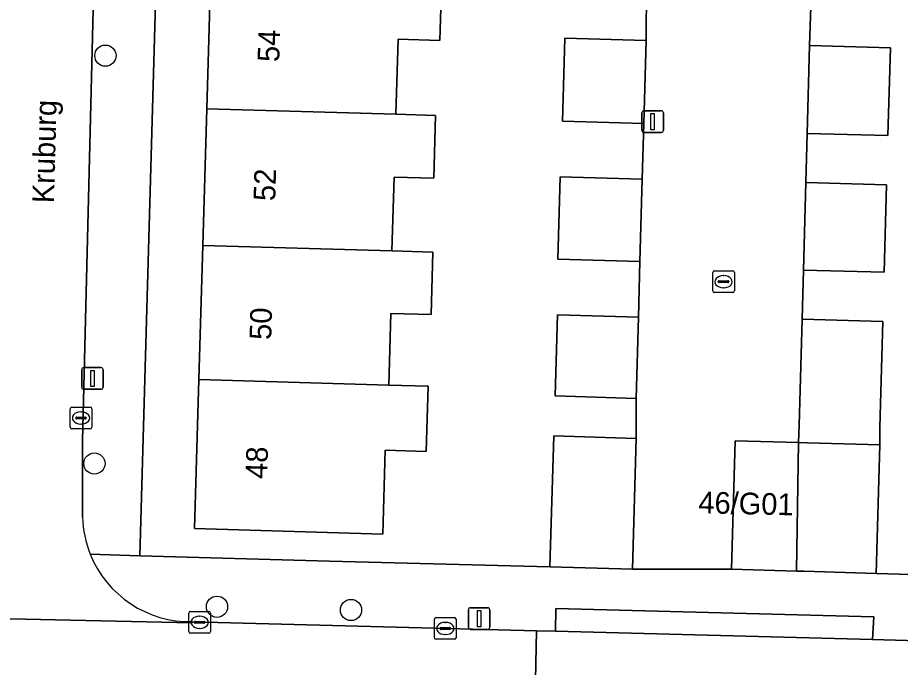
# Model space of a CAD drawing. Extents: x 162082 to 163401, y 388089 to 388636.
# Drawn here: x 162449.14 to 162489.83, y 388198.6 to 388228.53 of the extents above; entities that cross this region are included whole.
import ezdxf

# ---------------------------------------------------------------- set-up
doc = ezdxf.new("R2010")
doc.units = 0
for name, color, linetype in [('IMGEO_Boom', 7, 'Continuous'), ('IMGEO_Erf', 7, 'Continuous'), ('IMGEO_Kolk', 7, 'Continuous'), ('IMGEO_Lichtmast', 7, 'Continuous'), ('IMGEO_Muur', 7, 'Continuous'), ('IMGEO_Openbare_ruimte_label', 7, 'Continuous'), ('IMGEO_Pand', 7, 'Continuous'), ('IMGEO_Pand_nummerreeks', 7, 'Continuous'), ('IMGEO_Rijbaan_lokaal_open', 7, 'Continuous'), ('IMGEO_Voetpad_open', 7, 'Continuous')]:
    doc.layers.add(name, color=color, linetype=linetype)

msp = doc.modelspace()

# ---------------------------------------------------------------- linework, layer by layer
at = {"layer": 'IMGEO_Boom'}
for centre in [(162453.182, 388226.784), (162452.675, 388207.993), (162458.324, 388201.394), (162464.503, 388201.245)]:
    msp.add_circle(centre, 0.489, dxfattribs=at)
at = {"layer": 'IMGEO_Erf'}
for points in [[(162456.072, 388249.833), (162454.776, 388203.737), (162463.518, 388203.494), (162473.677, 388203.237), (162473.852, 388209.261), (162477.652, 388209.15), (162477.649, 388210.996), (162473.916, 388211.104), (162474.024, 388214.838), (162477.758, 388214.73), (162477.819, 388217.305), (162474.038, 388217.414), (162474.147, 388221.197), (162477.928, 388221.088), (162478.002, 388223.652), (162474.247, 388223.761), (162474.358, 388227.596), (162478.113, 388227.487), (162478.131, 388229.981)], [(162495.61, 388235.878), (162489.614, 388236.045), (162489.429, 388229.398), (162485.711, 388229.501), (162485.648, 388227.252), (162489.367, 388227.149), (162489.254, 388223.1), (162485.536, 388223.203), (162485.473, 388220.934), (162489.192, 388220.83), (162489.08, 388216.803), (162485.361, 388216.906), (162485.298, 388214.637), (162489.017, 388214.534), (162488.882, 388209.655), (162488.886, 388208.853), (162488.717, 388202.931), (162492.996, 388202.801)], [(162468.692, 388230.454), (162468.606, 388227.483), (162466.673, 388227.539), (162466.572, 388224.084), (162468.401, 388224.031), (162468.317, 388221.132), (162466.49, 388221.185), (162466.391, 388217.788), (162468.283, 388217.734), (162468.2, 388214.855), (162466.342, 388214.909), (162466.246, 388211.604), (162468.058, 388211.552), (162467.971, 388208.552), (162466.076, 388208.607), (162465.964, 388204.741), (162457.291, 388204.992), (162457.49, 388211.859), (162457.669, 388218.042), (162457.852, 388224.338), (162458.038, 388230.765)]]:
    msp.add_lwpolyline(points, dxfattribs=at)
at = {"layer": 'IMGEO_Kolk'}
for p, q in [((162481.178, 388215.945), (162481.178, 388216.797)), ((162481.253, 388216.871), (162482.105, 388216.871)), ((162481.666, 388216.651), (162481.691, 388216.651)), ((162482.179, 388216.797), (162482.179, 388215.945)), ((162481.437, 388216.365), (162481.437, 388216.377)), ((162481.875, 388216.328), (162481.477, 388216.328)), ((162481.48, 388216.414), (162481.878, 388216.414)), ((162481.921, 388216.377), (162481.921, 388216.365)), ((162482.105, 388215.871), (162481.253, 388215.871)), ((162481.689, 388216.091), (162481.664, 388216.091)), ((162451.558, 388209.665), (162451.558, 388210.517)), ((162451.633, 388210.591), (162452.485, 388210.591)), ((162452.559, 388210.517), (162452.559, 388209.665)), ((162451.817, 388210.085), (162451.817, 388210.097)), ((162452.255, 388210.048), (162451.857, 388210.048)), ((162451.86, 388210.134), (162452.258, 388210.134)), ((162452.046, 388210.371), (162452.071, 388210.371)), ((162452.301, 388210.097), (162452.301, 388210.085)), ((162452.485, 388209.591), (162451.633, 388209.591)), ((162452.069, 388209.811), (162452.044, 388209.811)), ((162457.028, 388200.251), (162457.028, 388201.103)), ((162457.103, 388201.177), (162457.955, 388201.177)), ((162458.029, 388201.103), (162458.029, 388200.251)), ((162457.287, 388200.671), (162457.287, 388200.683)), ((162457.725, 388200.634), (162457.327, 388200.634)), ((162457.33, 388200.72), (162457.728, 388200.72)), ((162457.516, 388200.957), (162457.541, 388200.957)), ((162457.771, 388200.683), (162457.771, 388200.671)), ((162468.349, 388199.968), (162468.349, 388200.82)), ((162468.424, 388200.894), (162469.276, 388200.894)), ((162468.837, 388200.674), (162468.862, 388200.674)), ((162469.35, 388200.82), (162469.35, 388199.968)), ((162457.539, 388200.397), (162457.514, 388200.397)), ((162468.608, 388200.388), (162468.608, 388200.4)), ((162469.046, 388200.351), (162468.648, 388200.351)), ((162468.651, 388200.437), (162469.049, 388200.437)), ((162469.092, 388200.4), (162469.092, 388200.388)), ((162457.955, 388200.177), (162457.103, 388200.177)), ((162469.276, 388199.894), (162468.424, 388199.894)), ((162468.86, 388200.114), (162468.835, 388200.114))]:
    msp.add_line(p, q, dxfattribs=at)
for points in [[(162481.178, 388215.945), (162481.178, 388216.797)], [(162481.253, 388216.871), (162482.105, 388216.871)], [(162482.179, 388216.797), (162482.179, 388215.945)], [(162482.105, 388215.871), (162481.253, 388215.871)], [(162451.558, 388209.665), (162451.558, 388210.517)], [(162451.633, 388210.591), (162452.485, 388210.591)], [(162452.559, 388210.517), (162452.559, 388209.665)], [(162452.485, 388209.591), (162451.633, 388209.591)], [(162457.028, 388200.251), (162457.028, 388201.103)], [(162457.103, 388201.177), (162457.955, 388201.177)], [(162458.029, 388201.103), (162458.029, 388200.251)], [(162468.349, 388199.968), (162468.349, 388200.82)], [(162468.424, 388200.894), (162469.276, 388200.894)], [(162469.35, 388200.82), (162469.35, 388199.968)], [(162457.955, 388200.177), (162457.103, 388200.177)], [(162469.276, 388199.894), (162468.424, 388199.894)]]:
    msp.add_lwpolyline(points, dxfattribs=at)
for centre, radius, start, end in [((162481.255, 388216.795), 0.0765, 91.552, 178.448), ((162481.255, 388216.795), 0.0765, 91.552, 178.448), ((162482.103, 388216.795), 0.0765, 1.552, 88.448), ((162482.103, 388216.795), 0.0765, 1.552, 88.448), ((162481.477, 388216.374), 0.0403, 85.8775, 175.7526), ((162481.474, 388216.364), 0.0366, 178.938, 274.7102), ((162481.878, 388216.371), 0.043, 264.8664, 352.4533), ((162481.882, 388216.376), 0.0386, 1.7309, 96.639), ((162481.255, 388215.947), 0.0765, 181.552, 268.448), ((162481.255, 388215.947), 0.0765, 181.552, 268.448), ((162482.103, 388215.947), 0.0765, 271.552, 358.448), ((162482.103, 388215.947), 0.0765, 271.552, 358.448), ((162451.635, 388210.515), 0.0765, 91.552, 178.448), ((162451.635, 388210.515), 0.0765, 91.552, 178.448), ((162452.483, 388210.515), 0.0765, 1.552, 88.448), ((162452.483, 388210.515), 0.0765, 1.552, 88.448), ((162451.857, 388210.094), 0.0403, 85.8775, 175.7526), ((162451.854, 388210.084), 0.0366, 178.938, 274.7102), ((162452.258, 388210.091), 0.043, 264.8664, 352.4533), ((162452.262, 388210.096), 0.0386, 1.7309, 96.639), ((162451.635, 388209.667), 0.0765, 181.552, 268.448), ((162451.635, 388209.667), 0.0765, 181.552, 268.448), ((162452.483, 388209.667), 0.0765, 271.552, 358.448), ((162452.483, 388209.667), 0.0765, 271.552, 358.448), ((162457.105, 388201.101), 0.0765, 91.552, 178.448), ((162457.105, 388201.101), 0.0765, 91.552, 178.448), ((162457.953, 388201.101), 0.0765, 1.552, 88.448), ((162457.953, 388201.101), 0.0765, 1.552, 88.448), ((162457.327, 388200.68), 0.0403, 85.8775, 175.7526), ((162457.324, 388200.67), 0.0366, 178.938, 274.7102), ((162457.728, 388200.677), 0.043, 264.8664, 352.4533), ((162457.732, 388200.682), 0.0386, 1.7309, 96.639), ((162468.426, 388200.818), 0.0765, 91.552, 178.448), ((162468.426, 388200.818), 0.0765, 91.552, 178.448), ((162469.274, 388200.818), 0.0765, 1.552, 88.448), ((162469.274, 388200.818), 0.0765, 1.552, 88.448), ((162457.105, 388200.253), 0.0765, 181.552, 268.448), ((162457.105, 388200.253), 0.0765, 181.552, 268.448), ((162457.953, 388200.253), 0.0765, 271.552, 358.448), ((162457.953, 388200.253), 0.0765, 271.552, 358.448), ((162468.648, 388200.397), 0.0403, 85.8775, 175.7526), ((162468.645, 388200.387), 0.0366, 178.938, 274.7102), ((162469.049, 388200.394), 0.043, 264.8664, 352.4533), ((162469.053, 388200.399), 0.0386, 1.7309, 96.639), ((162468.426, 388199.97), 0.0765, 181.552, 268.448), ((162468.426, 388199.97), 0.0765, 181.552, 268.448), ((162469.274, 388199.97), 0.0765, 271.552, 358.448), ((162469.274, 388199.97), 0.0765, 271.552, 358.448)]:
    msp.add_arc(centre, radius, start, end, dxfattribs=at)
for centre, major_axis, ratio, start_param, end_param in [((162481.665, 388216.371), (-0.387, 0.002), 0.722429, 4.712389, 7.853982), ((162481.69, 388216.371), (-0.39, 0.002), 0.717154, 1.570796, 4.712389), ((162452.045, 388210.091), (-0.387, 0.002), 0.722429, 4.712389, 7.853982), ((162452.07, 388210.091), (-0.39, 0.002), 0.717154, 1.570796, 4.712389), ((162457.515, 388200.677), (-0.387, 0.002), 0.722429, 4.712389, 7.853982), ((162457.54, 388200.677), (-0.39, 0.002), 0.717154, 1.570796, 4.712389), ((162468.836, 388200.394), (-0.387, 0.002), 0.722429, 4.712389, 7.853982), ((162468.861, 388200.394), (-0.39, 0.002), 0.717154, 1.570796, 4.712389)]:
    msp.add_ellipse(centre, major_axis=major_axis, ratio=ratio, start_param=start_param, end_param=end_param, dxfattribs=at)
at = {"layer": 'IMGEO_Lichtmast'}
for p, q in [((162478.013, 388224.246), (162478.803, 388224.246)), ((162478.803, 388224.246), (162478.013, 388224.246)), ((162477.913, 388223.346), (162477.913, 388224.146)), ((162477.913, 388224.146), (162477.913, 388223.346)), ((162478.903, 388224.146), (162478.903, 388223.346)), ((162478.903, 388223.346), (162478.903, 388224.146)), ((162478.803, 388223.246), (162478.013, 388223.246)), ((162478.013, 388223.246), (162478.803, 388223.246)), ((162452.089, 388211.511), (162452.089, 388212.311)), ((162452.089, 388212.311), (162452.089, 388211.511)), ((162452.189, 388212.411), (162452.979, 388212.411)), ((162452.979, 388212.411), (162452.189, 388212.411)), ((162453.079, 388212.311), (162453.079, 388211.511)), ((162453.079, 388211.511), (162453.079, 388212.311)), ((162452.979, 388211.411), (162452.189, 388211.411)), ((162452.189, 388211.411), (162452.979, 388211.411)), ((162469.914, 388200.451), (162469.914, 388201.251)), ((162469.914, 388201.251), (162469.914, 388200.451)), ((162470.014, 388201.351), (162470.804, 388201.351)), ((162470.804, 388201.351), (162470.014, 388201.351)), ((162470.904, 388201.251), (162470.904, 388200.451)), ((162470.904, 388200.451), (162470.904, 388201.251)), ((162470.804, 388200.351), (162470.014, 388200.351)), ((162470.014, 388200.351), (162470.804, 388200.351))]:
    msp.add_line(p, q, dxfattribs=at)
for points in [[(162478.333, 388224.121), (162478.483, 388224.121), (162478.483, 388223.371), (162478.333, 388223.371), (162478.333, 388224.121)], [(162452.509, 388212.286), (162452.659, 388212.286), (162452.659, 388211.536), (162452.509, 388211.536), (162452.509, 388212.286)], [(162470.334, 388201.226), (162470.484, 388201.226), (162470.484, 388200.476), (162470.334, 388200.476), (162470.334, 388201.226)]]:
    msp.add_lwpolyline(points, dxfattribs=at)
for centre, start, end in [((162478.013, 388224.146), 90, 180), ((162478.013, 388224.146), 90, 180), ((162478.803, 388224.146), 0, 90), ((162478.803, 388224.146), 360, 90), ((162478.013, 388223.346), 180, 270), ((162478.013, 388223.346), 180, 270), ((162478.803, 388223.346), 270, 0), ((162478.803, 388223.346), 270, 0), ((162452.189, 388212.311), 90, 180), ((162452.189, 388212.311), 90, 180), ((162452.979, 388212.311), 0, 90), ((162452.979, 388212.311), 360, 90), ((162452.189, 388211.511), 180, 270), ((162452.189, 388211.511), 180, 270), ((162452.979, 388211.511), 270, 0), ((162452.979, 388211.511), 270, 0), ((162470.014, 388201.251), 90, 180), ((162470.014, 388201.251), 90, 180), ((162470.804, 388201.251), 0, 90), ((162470.804, 388201.251), 360, 90), ((162470.014, 388200.451), 180, 270), ((162470.014, 388200.451), 180, 270), ((162470.804, 388200.451), 270, 0), ((162470.804, 388200.451), 270, 0)]:
    msp.add_arc(centre, 0.1, start, end, dxfattribs=at)
at = {"layer": 'IMGEO_Muur'}
msp.add_lwpolyline([(162463.518, 388203.494), (162473.677, 388203.237)], dxfattribs=at)
at = {"layer": 'IMGEO_Pand'}
for points in [[(162458.038, 388230.765), (162457.852, 388224.338), (162466.572, 388224.084), (162466.673, 388227.539), (162468.606, 388227.483), (162468.692, 388230.454), (162466.802, 388230.509)], [(162478.113, 388227.487), (162474.358, 388227.596), (162474.247, 388223.761), (162478.002, 388223.652)], [(162485.648, 388227.252), (162485.536, 388223.203), (162489.254, 388223.1), (162489.367, 388227.149)], [(162466.391, 388217.788), (162466.49, 388221.185), (162468.317, 388221.132), (162468.401, 388224.031), (162466.572, 388224.084), (162457.852, 388224.338), (162457.669, 388218.042)], [(162477.819, 388217.305), (162477.928, 388221.088), (162474.147, 388221.197), (162474.038, 388217.414)], [(162485.361, 388216.906), (162489.08, 388216.803), (162489.192, 388220.83), (162485.473, 388220.934)], [(162466.246, 388211.604), (162466.342, 388214.909), (162468.2, 388214.855), (162468.283, 388217.734), (162466.391, 388217.788), (162457.669, 388218.042), (162457.49, 388211.859)], [(162477.649, 388210.996), (162477.758, 388214.73), (162474.024, 388214.838), (162473.916, 388211.104)], [(162489.017, 388214.534), (162485.298, 388214.637), (162485.162, 388209.759), (162485.14, 388208.96), (162485.548, 388208.948), (162488.886, 388208.853), (162488.882, 388209.655)], [(162466.246, 388211.604), (162457.49, 388211.859), (162457.291, 388204.992), (162465.964, 388204.741), (162466.076, 388208.607), (162467.971, 388208.552), (162468.058, 388211.552)], [(162473.677, 388203.237), (162477.477, 388203.126), (162477.652, 388209.15), (162473.852, 388209.261)], [(162482.209, 388209.043), (162482.04, 388203.121), (162485.035, 388203.036), (162485.14, 388208.96)], [(162488.886, 388208.853), (162485.548, 388208.948), (162485.14, 388208.96), (162485.035, 388203.036), (162485.379, 388203.026), (162488.717, 388202.931)]]:
    msp.add_lwpolyline(points, close=True, dxfattribs=at)
at = {"layer": 'IMGEO_Rijbaan_lokaal_open'}
for points in [[(162452.131, 388205.517), (162452.125, 388209.037), (162453.133, 388250)], [(162478.131, 388229.981), (162478.113, 388227.487), (162478.002, 388223.652), (162477.928, 388221.088), (162477.819, 388217.305), (162477.758, 388214.73), (162477.649, 388210.996), (162477.652, 388209.15), (162477.477, 388203.126), (162482.04, 388203.121), (162482.209, 388209.043), (162485.14, 388208.96), (162485.162, 388209.759), (162485.298, 388214.637), (162485.361, 388216.906), (162485.473, 388220.934), (162485.536, 388223.203), (162485.648, 388227.252), (162485.711, 388229.501)], [(162441.721, 388201.067), (162441.775, 388200.985), (162457.183, 388200.651), (162457.189, 388200.707)], [(162500.767, 388193.994), (162502.568, 388193.897), (162502.759, 388199.464), (162488.548, 388199.879), (162473.935, 388200.262), (162473.05, 388200.285), (162472.938, 388194.261), (162482.226, 388193.997), (162482.636, 388194.002)]]:
    msp.add_lwpolyline(points, dxfattribs=at)
msp.add_lwpolyline([(162473.05, 388200.285), (162457.189, 388200.707), (162457.183, 388200.651), (162441.775, 388200.985), (162441.721, 388201.067), (162425.351, 388201.537), (162415.54, 388201.766), (162403.527, 388202.105), (162403.406, 388196.077), (162407.53, 388195.988), (162410.581, 388195.833), (162427.876, 388195.427), (162430.93, 388195.337), (162436.874, 388195.2), (162443.413, 388195.037), (162447.924, 388194.933), (162451.967, 388194.796), (162457.958, 388194.586), (162468.471, 388194.374), (162472.938, 388194.261)], close=True, dxfattribs=at)
for centre, radius, start, end in [((162457.089, 388205.66), 4.96, 181.6501, 201.7488), ((162457.084, 388205.662), 4.956, 201.7895, 271.2189)]:
    msp.add_arc(centre, radius, start, end, dxfattribs=at)
at = {"layer": 'IMGEO_Voetpad_open'}
for points in [[(162453.133, 388250), (162452.125, 388209.037), (162452.131, 388205.517)], [(162452.482, 388203.822), (162454.776, 388203.737), (162456.072, 388249.833)], [(162511.775, 388202.228), (162507.697, 388202.352), (162500, 388202.587), (162496.624, 388202.69), (162492.996, 388202.801), (162488.717, 388202.931), (162485.379, 388203.026), (162485.035, 388203.036), (162482.04, 388203.121), (162477.477, 388203.126), (162473.677, 388203.237), (162463.518, 388203.494), (162454.776, 388203.737), (162452.482, 388203.822)], [(162457.189, 388200.707), (162473.05, 388200.285), (162473.935, 388200.262), (162473.953, 388201.319), (162488.612, 388200.927), (162488.548, 388199.879), (162502.759, 388199.464), (162509.749, 388199.255)]]:
    msp.add_lwpolyline(points, dxfattribs=at)
msp.add_lwpolyline([(162473.935, 388200.262), (162488.548, 388199.879), (162488.612, 388200.927), (162473.953, 388201.319)], close=True, dxfattribs=at)
for centre, radius, start, end in [((162457.089, 388205.66), 4.96, 181.6501, 201.7488), ((162457.084, 388205.662), 4.956, 201.7895, 271.2189)]:
    msp.add_arc(centre, radius, start, end, dxfattribs=at)

# ---------------------------------------------------------------- texts
at = {"layer": 'IMGEO_Openbare_ruimte_label'}
msp.add_text('Kruburg', height=1, rotation=88.4534, dxfattribs=at).set_placement((162450.809, 388219.978))
at = {"layer": 'IMGEO_Pand_nummerreeks'}
for s, rotation, p in [('54', 88.3399, (162461.195, 388226.481)), ('52', 88.3399, (162461.01, 388220.075)), ('50', 88.3399, (162460.824, 388213.678)), ('48', 88.3399, (162460.639, 388207.275)), ('46/G01', 358.727, (162480.51, 388205.702))]:
    msp.add_text(s, height=1, rotation=rotation, dxfattribs=at).set_placement(p)

doc.saveas('drawing.dxf')
